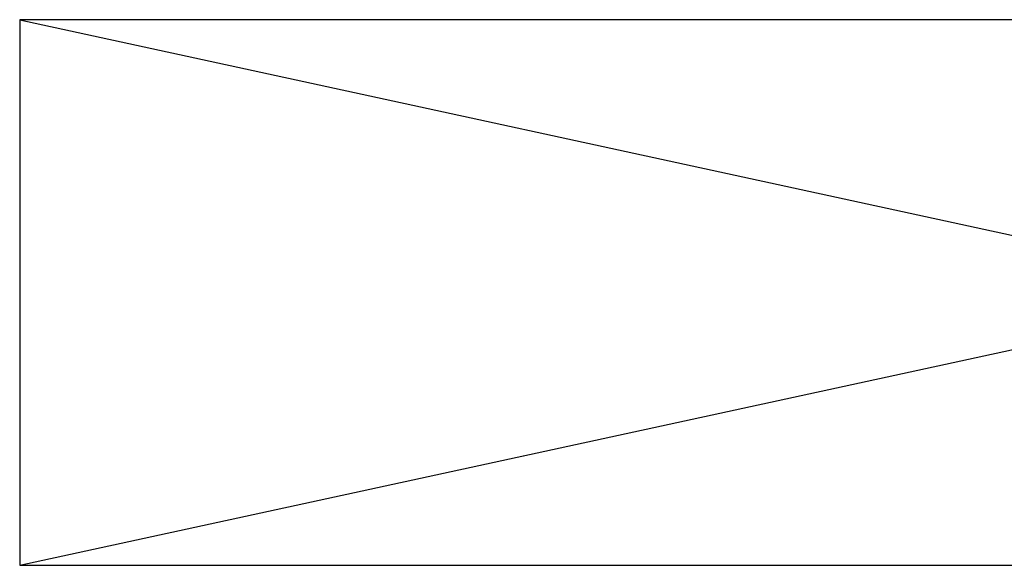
# Model space of a CAD drawing. Header units: millimetres. Extents: x -526411 to -400573, y 47353 to 130199.
# Tile 454 of 543: x -469156 to -468810, y 115296 to 115488. Entities that reach past the tile are written whole.
import ezdxf

# ---------------------------------------------------------------- set-up
doc = ezdxf.new("R2010")
doc.units = ezdxf.units.MM
doc.layers.add('01_ALGEMEEN', color=7, linetype='Continuous', lineweight=18)
doc.layers.add('m-pg-03_AI_dwg', color=8, linetype='Continuous', lineweight=18)

# ---------------------------------------------------------------- blocks, each defined once
blk = doc.blocks.new('m-pg-03_AI_dwg_block 1051-640019-3e Verdieping - Percelen telling LI')
at = {"layer": '01_ALGEMEEN', "color": 253, "lineweight": 25}
blk.add_line((-149.942, 1342.743), (-127.119, 1342.743), dxfattribs=at)
at = {"layer": '01_ALGEMEEN', "color": 253, "lineweight": 25, "flags": 128}
blk.add_lwpolyline([(-125.285, 1342.743), (-110.123, 1342.743), (-110.123, 1351.391), (-149.942, 1351.391), (-149.942, 1342.743)], dxfattribs=at)
blk = doc.blocks.new('m-pg-03_AI_dwg_block 1052-640020-3e Verdieping - Percelen telling LI')
at = {"layer": '01_ALGEMEEN', "color": 253, "lineweight": 25}
blk.add_line((-149.942, 1342.743), (-129.987, 1347.077), dxfattribs=at)
blk = doc.blocks.new('m-pg-03_AI_dwg_block 1053-640021-3e Verdieping - Percelen telling LI')
at = {"layer": '01_ALGEMEEN', "color": 253, "lineweight": 25}
blk.add_line((-149.942, 1351.391), (-129.971, 1347.054), dxfattribs=at)
blk = doc.blocks.new('m-pg-03_AI_dwg_block 2-641149-3e Verdieping - Percelen telling LI')
for name in ['m-pg-03_AI_dwg_block 1051-640019-3e Verdieping - Percelen telling LI', 'm-pg-03_AI_dwg_block 1052-640020-3e Verdieping - Percelen telling LI', 'm-pg-03_AI_dwg_block 1053-640021-3e Verdieping - Percelen telling LI']:
    blk.add_blockref(name, (0, 0))
blk = doc.blocks.new('m-pg-03_AI_dwg-638970-3e Verdieping - Percelen telling LI')
blk.add_blockref('m-pg-03_AI_dwg_block 2-641149-3e Verdieping - Percelen telling LI', (0, 0))

msp = doc.modelspace()

# ---------------------------------------------------------------- block references
at = {"layer": 'm-pg-03_AI_dwg', "color": 133, "xscale": 22.2068924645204, "yscale": 22.2068924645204, "zscale": 22.2068924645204}
msp.add_blockref('m-pg-03_AI_dwg-638970-3e Verdieping - Percelen telling LI', (-465826.52, 85478.03), dxfattribs=at)

doc.saveas('drawing.dxf')
